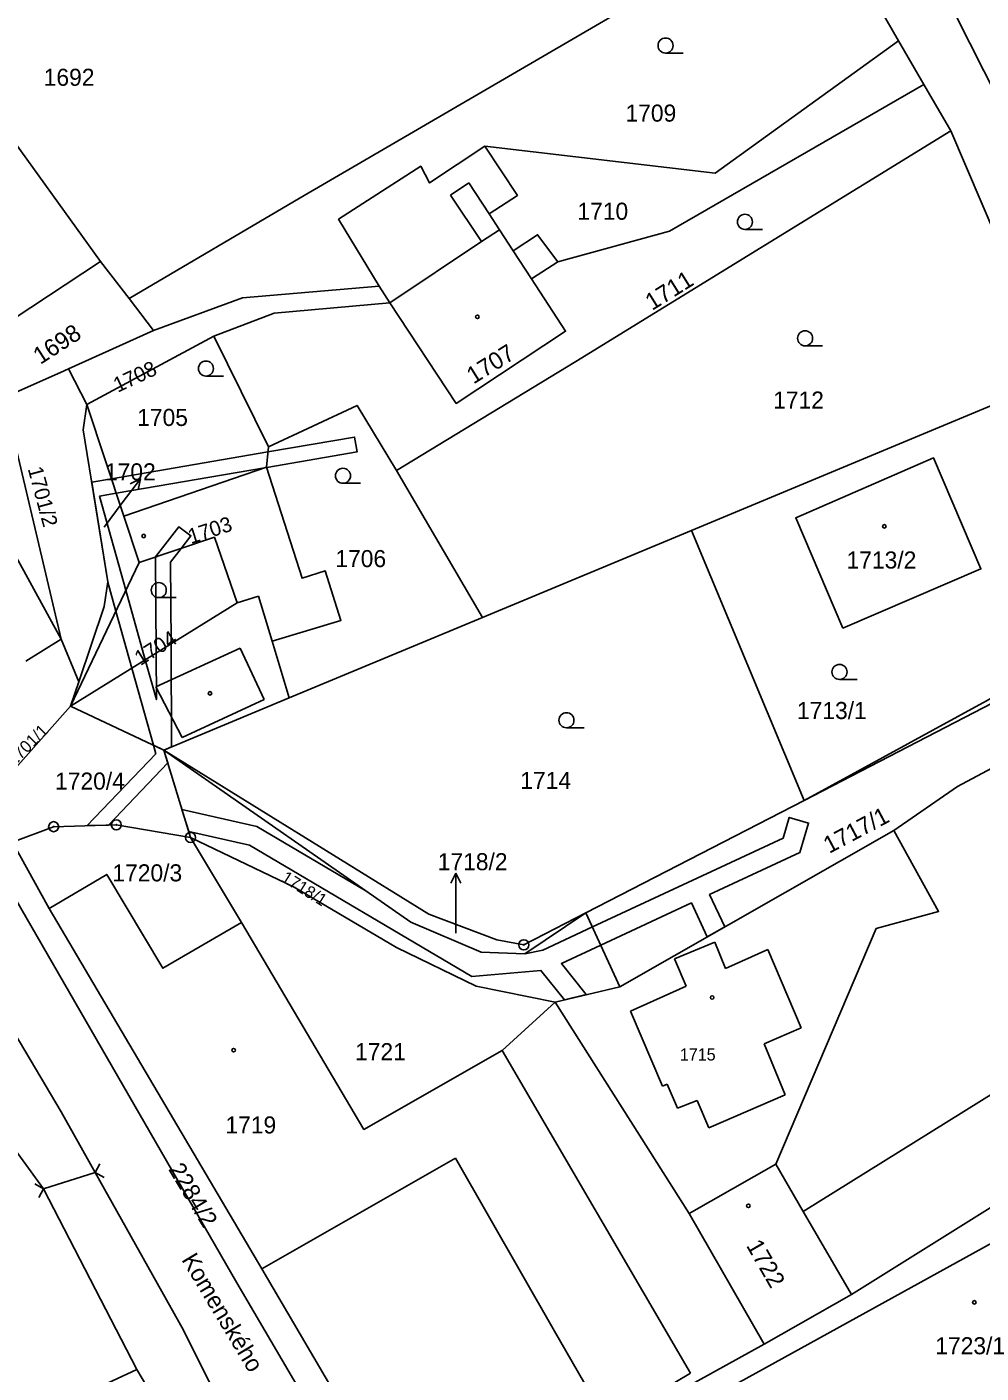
# Model space of a CAD drawing. Extents: x -504988 to -494607, y -1123820 to -1114018.
# Drawn here: x -498076.2 to -497981.1, y -1118938 to -1118803.9 of the extents above; entities that cross this region are included whole.
import ezdxf

# ---------------------------------------------------------------- set-up
doc = ezdxf.new("R2010")
doc.units = 0
for name, color, linetype in [('Hranice parcel', 7, 'Continuous'), ('Parcelní čísla', 7, 'Continuous'), ('Pop  PČ popisy', 7, 'Continuous'), ('Vnitřní kresba', 7, 'Continuous'), ('Věcná břemena k části', 7, 'Continuous'), ('Značky bodu BP', 7, 'Continuous'), ('Značky budov', 7, 'Continuous'), ('Značky kultur', 7, 'Continuous')]:
    doc.layers.add(name, color=color, linetype=linetype)

msp = doc.modelspace()

# ---------------------------------------------------------------- linework, layer by layer
at = {"layer": 'Hranice parcel'}
for p, q in [((-497997.6, -1118791.02), (-497989.34, -1118805.32)), ((-497989.34, -1118805.32), (-497986.82, -1118809.68)), ((-497986.82, -1118809.68), (-497984.15, -1118814.31)), ((-498079.82, -1118812.08), (-498068.83, -1118827.31)), ((-497984.15, -1118814.31), (-497973.63, -1118838.95)), ((-498068.83, -1118827.31), (-498077.53, -1118833.04)), ((-498065.99, -1118831), (-498068.83, -1118827.31)), ((-498041.09, -1118829.75), (-498040.02, -1118831.42)), ((-498063.56, -1118834.18), (-498065.99, -1118831)), ((-498072.03, -1118838), (-498063.56, -1118834.18)), ((-498057.54, -1118834.75), (-498070.2, -1118841.55)), ((-498052.11, -1118845.78), (-498057.54, -1118834.75)), ((-498070.2, -1118841.55), (-498072.03, -1118838)), ((-498009.96, -1118854.09), (-497973.63, -1118838.95)), ((-498066.51, -1118852.66), (-498070.2, -1118841.55)), ((-498052.3, -1118847.78), (-498052.11, -1118845.78)), ((-498052.3, -1118847.78), (-498066.51, -1118852.66)), ((-498030.79, -1118862.76), (-498039.35, -1118848.14)), ((-498065, -1118857.29), (-498066.51, -1118852.66)), ((-498030.79, -1118862.76), (-498009.96, -1118854.09)), ((-497998.75, -1118880.99), (-498009.96, -1118854.09)), ((-498071.82, -1118871.61), (-498065, -1118857.29)), ((-498050.06, -1118870.78), (-498030.79, -1118862.76)), ((-497966.67, -1118863.47), (-497998.75, -1118880.99)), ((-497966.35, -1118864.21), (-497998.75, -1118880.99)), ((-498076.29, -1118867.12), (-498072.77, -1118864.94)), ((-498071, -1118869.17), (-498072.77, -1118864.94)), ((-498071.82, -1118871.61), (-498071, -1118869.17)), ((-498062.53, -1118875.98), (-498050.06, -1118870.78)), ((-498080.03, -1118880.8), (-498071.82, -1118871.61)), ((-498071.82, -1118871.61), (-498062.53, -1118875.98)), ((-498062.53, -1118875.98), (-498059.88, -1118884.67)), ((-497998.75, -1118880.99), (-498020.49, -1118892.18)), ((-498059.88, -1118884.67), (-498054.81, -1118893.13)), ((-497989.81, -1118883.98), (-498017.11, -1118899.54)), ((-498077.61, -1118885.16), (-498073.95, -1118891.76)), ((-498020.49, -1118892.18), (-498017.11, -1118899.54)), ((-497998.84, -1118921.92), (-497951.03, -1118892.12)), ((-498017.11, -1118899.54), (-498023.57, -1118901.07)), ((-497994.03, -1118930.21), (-497945.7, -1118899.96)), ((-498023.57, -1118901.07), (-498010.22, -1118922.12)), ((-498010.22, -1118922.12), (-498001.56, -1118917.22)), ((-498001.56, -1118917.22), (-497998.84, -1118921.92)), ((-498002.75, -1118935.15), (-498010.22, -1118922.12)), ((-497994.03, -1118930.21), (-497998.84, -1118921.92)), ((-498002.75, -1118935.15), (-497994.03, -1118930.21)), ((-498013.14, -1118940.88), (-498002.75, -1118935.15)), ((-498065.23, -1118937.68), (-498082.61, -1118945.71))]:
    msp.add_line(p, q, dxfattribs=at)
for points in [[(-498065.99, -1118831), (-498048.97, -1118820.96), (-497997.6, -1118791.02)], [(-497954.83, -1118865.89), (-497957.12, -1118861.63), (-497966.85, -1118836), (-497983.63, -1118802.81)], [(-498030.55, -1118815.83), (-498007.63, -1118818.52), (-497989.34, -1118805.32)], [(-498023.3, -1118827.35), (-498012.18, -1118824.28), (-497986.82, -1118809.68)], [(-498039.35, -1118848.14), (-498021.48, -1118837.28), (-497984.15, -1118814.31)], [(-498030.55, -1118815.83), (-498036.07, -1118819.49), (-498036.94, -1118817.82), (-498045.13, -1118823.1), (-498041.09, -1118829.75)], [(-498023.3, -1118827.35), (-498025.3, -1118824.65), (-498027.74, -1118826.23), (-498029.1, -1118824.14), (-498030.13, -1118822.56), (-498027.31, -1118820.72), (-498030.55, -1118815.83)], [(-498040.02, -1118831.42), (-498033.41, -1118841.44), (-498022.52, -1118834.25), (-498025.91, -1118829.04), (-498023.3, -1118827.35)], [(-498041.09, -1118829.75), (-498054.7, -1118830.94), (-498063.56, -1118834.18)], [(-498057.54, -1118834.75), (-498051.55, -1118832.45), (-498040.02, -1118831.42)], [(-497984.84, -1119039.44), (-497996.67, -1119026.04), (-498011.01, -1119004.52), (-498055.26, -1118929.03), (-498085.44, -1118876.75), (-498105.99, -1118841.88), (-498108.75, -1118836.88)], [(-498072.77, -1118864.94), (-498078.45, -1118840.84), (-498072.84, -1118838.37), (-498072.03, -1118838)], [(-498071, -1118869.17), (-498068.47, -1118861.67), (-498068.1, -1118859.21), (-498070.57, -1118844.08), (-498070.2, -1118841.55)], [(-498039.35, -1118848.14), (-498043.28, -1118841.64), (-498052.11, -1118845.78)], [(-497994.9, -1118863.82), (-497999.59, -1118852.85), (-497985.87, -1118846.86), (-497981.14, -1118857.92), (-497994.9, -1118863.82)], [(-498050.06, -1118870.78), (-498051.76, -1118865.12), (-498044.9, -1118863.06), (-498046.46, -1118858.13), (-498048.76, -1118858.86), (-498052.3, -1118847.78)], [(-498047.91, -1118959.14), (-498060.59, -1118933.75), (-498069.37, -1118918.06), (-498072.75, -1118911.99), (-498103.78, -1118859.7), (-498110.93, -1118848.54)], [(-498084.92, -1118872.3), (-498096.3, -1118853.15), (-498089.01, -1118849), (-498086.77, -1118852.95), (-498084.09, -1118851.25), (-498082.48, -1118853.94), (-498081.67, -1118853.43), (-498080.66, -1118855.05), (-498078.81, -1118853.86), (-498072.77, -1118864.94)], [(-498065, -1118857.29), (-498057.49, -1118854.78), (-498055.24, -1118861.29), (-498071.82, -1118871.61)], [(-497963.79, -1118870.2), (-497980.06, -1118877.76), (-497983.49, -1118879.59), (-497989.81, -1118883.98)], [(-498020.49, -1118892.18), (-498026.59, -1118896.26), (-498030.94, -1118896.11), (-498037.92, -1118893.1), (-498062.53, -1118875.98)], [(-498020.49, -1118892.18), (-498026.68, -1118895.37), (-498029.36, -1118894.86), (-498036.14, -1118892.3), (-498062.53, -1118875.98)], [(-498059.88, -1118884.67), (-498067.27, -1118883.42), (-498073.51, -1118883.6), (-498077.61, -1118885.16)], [(-498059.88, -1118884.67), (-498049.54, -1118889.61), (-498039.37, -1118895.65), (-498031.44, -1118899.48), (-498023.57, -1118901.07)], [(-498001.56, -1118917.22), (-497991.58, -1118893.73), (-497985.37, -1118892.04), (-497989.81, -1118883.98)], [(-498054.81, -1118893.13), (-498062.62, -1118897.7), (-498068.22, -1118888.35), (-498073.95, -1118891.76)], [(-498073.95, -1118891.76), (-498052.77, -1118927.65), (-498035.88, -1118956.45)], [(-498023.57, -1118901.07), (-498028.85, -1118905.9), (-498042.61, -1118913.76), (-498054.81, -1118893.13)], [(-498086.53, -1118904.06), (-498079.41, -1118912.99), (-498074.52, -1118919.66), (-498065.23, -1118937.68)], [(-498065.23, -1118937.68), (-498053.68, -1118957.19), (-498055.67, -1118974.42)]]:
    msp.add_lwpolyline(points, dxfattribs=at)
at = {"layer": 'Pop  PČ popisy'}
for p, q in [((-498066.68, -1118851.36), (-498064.87, -1118848.96)), ((-498064.87, -1118848.96), (-498065.88, -1118849.46)), ((-498064.87, -1118848.96), (-498065.08, -1118850.06)), ((-498068.49, -1118853.76), (-498066.68, -1118851.36)), ((-498033.45, -1118888.22), (-498033.95, -1118889.22)), ((-498033.45, -1118891.22), (-498033.45, -1118888.22)), ((-498033.45, -1118888.22), (-498032.95, -1118889.22)), ((-498033.45, -1118894.22), (-498033.45, -1118891.22))]:
    msp.add_line(p, q, dxfattribs=at)
at = {"layer": 'Vnitřní kresba'}
for p, q in [((-498032.14, -1118819.47), (-498033.98, -1118820.71)), ((-498030.13, -1118822.56), (-498032.14, -1118819.47)), ((-498033.98, -1118820.71), (-498030.88, -1118825.33)), ((-498030.88, -1118825.33), (-498029.1, -1118824.14)), ((-498040.02, -1118831.42), (-498030.88, -1118825.33)), ((-498027.74, -1118826.23), (-498025.91, -1118829.04)), ((-498053.11, -1118860.64), (-498055.24, -1118861.29)), ((-498051.76, -1118865.12), (-498053.11, -1118860.64)), ((-498063.34, -1118869.67), (-498054.92, -1118865.82)), ((-498054.92, -1118865.82), (-498052.54, -1118870.95)), ((-498060.71, -1118874.73), (-498063.34, -1118869.67)), ((-498052.54, -1118870.95), (-498060.71, -1118874.73)), ((-498011.66, -1118896.76), (-498007.66, -1118895.12)), ((-498007.66, -1118895.12), (-498006.59, -1118897.74)), ((-498010.49, -1118899.5), (-498011.66, -1118896.76)), ((-498006.59, -1118897.74), (-498002.36, -1118895.84)), ((-498002.36, -1118895.84), (-497999.05, -1118903.65)), ((-498016.06, -1118901.99), (-498010.49, -1118899.5)), ((-498012.85, -1118909.45), (-498016.06, -1118901.99)), ((-497999.05, -1118903.65), (-498002.74, -1118905.22)), ((-498028.85, -1118905.9), (-498010.07, -1118938.02)), ((-498002.74, -1118905.22), (-498000.65, -1118910.31)), ((-498012.39, -1118909.25), (-498012.85, -1118909.45)), ((-498011.36, -1118911.65), (-498012.39, -1118909.25)), ((-498009.42, -1118910.87), (-498011.36, -1118911.65)), ((-498008.24, -1118913.58), (-498009.42, -1118910.87)), ((-498000.65, -1118910.31), (-498008.24, -1118913.58)), ((-498033.48, -1118916.62), (-498052.77, -1118927.65)), ((-498023.61, -1118933.84), (-498033.48, -1118916.62)), ((-498074.52, -1118919.66), (-498069.37, -1118918.06)), ((-498068.9, -1118917.18), (-498069.37, -1118918.06)), ((-498068.49, -1118918.53), (-498069.37, -1118918.06)), ((-498075.4, -1118919.19), (-498074.52, -1118919.66)), ((-498074.99, -1118920.54), (-498074.52, -1118919.66)), ((-498012.13, -1118942.74), (-497977.79, -1118923.81)), ((-498023.61, -1118933.84), (-498018.53, -1118942.64)), ((-498010.07, -1118938.02), (-498015.57, -1118941.28))]:
    msp.add_line(p, q, dxfattribs=at)
at = {"layer": 'Věcná břemena k části'}
for points in [[(-498067.75, -1118848.94), (-498069.72, -1118849.28), (-498068.1, -1118859.21), (-498068.1, -1118859.24), (-498067.3, -1118862.12), (-498065.72, -1118867.81), (-498063.57, -1118875.49), (-498062.53, -1118875.98), (-498061.76, -1118875.66), (-498061.81, -1118865.38), (-498061.86, -1118857.25), (-498060.81, -1118855.89), (-498059.84, -1118854.63), (-498061.03, -1118853.72), (-498063.36, -1118856.74), (-498063.31, -1118866.31), (-498063.28, -1118870.95), (-498064.39, -1118866.98), (-498066.32, -1118860.05), (-498068.93, -1118850.67), (-498067.27, -1118850.38), (-498052.52, -1118847.85), (-498052.29, -1118847.82), (-498043.28, -1118846.27), (-498043.54, -1118844.79), (-498052.16, -1118846.27)], [(-498063.34, -1118876.33), (-498070.18, -1118883.5), (-498068.05, -1118883.44), (-498062.14, -1118877.25), (-498062.53, -1118875.98), (-498063.57, -1118875.49)], [(-498060.73, -1118881.88), (-498060.06, -1118884.08), (-498054.01, -1118885.45), (-498031.86, -1118898.52), (-498024.97, -1118897.91), (-498022.61, -1118900.84), (-498020.46, -1118900.33), (-498022.94, -1118897.24), (-498019.01, -1118895.41), (-498009.98, -1118891.2), (-498008.41, -1118894.58), (-498006.67, -1118893.59), (-498008.17, -1118890.36), (-497999.18, -1118886.17), (-497998.32, -1118883.25), (-498000.23, -1118882.68), (-498000.84, -1118884.73), (-498019.84, -1118893.59), (-498024.78, -1118895.89), (-498026.59, -1118896.26), (-498030.94, -1118896.11), (-498037.92, -1118893.1), (-498042.41, -1118889.98), (-498053.27, -1118883.57)]]:
    msp.add_lwpolyline(points, close=True, dxfattribs=at)
at = {"layer": 'Značky bodu BP'}
for centre, radius in [((-498073.51, -1118883.6), 0.5), ((-498067.27, -1118883.42), 0.5), ((-498073.51, -1118883.6), 0.0303), ((-498067.27, -1118883.42), 0.0303), ((-498059.88, -1118884.67), 0.5), ((-498059.88, -1118884.67), 0.0303), ((-498026.68, -1118895.37), 0.5), ((-498026.68, -1118895.37), 0.0303)]:
    msp.add_circle(centre, radius, dxfattribs=at)
at = {"layer": 'Značky budov'}
for centre in [(-498031.3, -1118832.82), (-497990.76, -1118853.69), (-498064.54, -1118854.65), (-498057.94, -1118870.32), (-498007.92, -1118900.61), (-498055.58, -1118905.86), (-498004.31, -1118921.37), (-497981.8, -1118930.98)]:
    msp.add_circle(centre, 0.175, dxfattribs=at)
at = {"layer": 'Značky kultur'}
for p, q in [((-498012.56, -1118806.55), (-498010.81, -1118806.55)), ((-498004.65, -1118824.11), (-498002.9, -1118824.11)), ((-497998.66, -1118835.71), (-497996.91, -1118835.71)), ((-498058.34, -1118838.72), (-498056.59, -1118838.72)), ((-498044.69, -1118849.4), (-498042.94, -1118849.4)), ((-498063.04, -1118860.79), (-498061.29, -1118860.79)), ((-497995.23, -1118868.94), (-497993.48, -1118868.94)), ((-498022.43, -1118873.75), (-498020.68, -1118873.75))]:
    msp.add_line(p, q, dxfattribs=at)
for centre in [(-498012.56, -1118805.8), (-498004.65, -1118823.36), (-497998.66, -1118834.96), (-498058.34, -1118837.97), (-498044.69, -1118848.65), (-498063.04, -1118860.04), (-497995.23, -1118868.19), (-498022.43, -1118873)]:
    msp.add_circle(centre, 0.75, dxfattribs=at)

# ---------------------------------------------------------------- texts
at = {"layer": 'Parcelní čísla'}
for s, height, p in [('1692', 1.7, (-498074.5, -1118809.81)), ('1709', 1.7, (-498016.55, -1118813.38)), ('1710', 1.7, (-498021.34, -1118823.15)), ('1712', 1.7, (-498001.84, -1118841.96)), ('1705', 1.7, (-498065.19, -1118843.69)), ('1702', 1.7, (-498068.4, -1118849.11)), ('1706', 1.7, (-498045.45, -1118857.75)), ('1713/2', 1.7, (-497994.53, -1118857.89)), ('1713/1', 1.7, (-497999.47, -1118872.88)), ('1720/4', 1.7, (-498073.37, -1118879.91)), ('1714', 1.7, (-498027.03, -1118879.85)), ('1720/3', 1.7, (-498067.66, -1118889.05)), ('1718/2', 1.7, (-498035.25, -1118887.94)), ('1721', 1.7, (-498043.49, -1118906.86)), ('1715', 1.2, (-498011.14, -1118906.89)), ('1719', 1.7, (-498056.4, -1118914.16)), ('1723/1', 1.7, (-497985.69, -1118936.15))]:
    msp.add_text(s, height=height, dxfattribs=at).set_placement(p)
for s, height, rotation, p in [('1711', 1.7, 32, (-498013.9, -1118832.24)), ('1698', 1.7, 33, (-498074.84, -1118837.62)), ('1707', 1.7, 32, (-498031.69, -1118839.57)), ('1708', 1.5, 25, (-498067.13, -1118840.39)), ('1701/2', 1.5, 285, (-498076.1, -1118847.95)), ('1703', 1.5, 18, (-498059.84, -1118855.46)), ('1704', 1.5, 32, (-498064.86, -1118867.61)), ('1701/1', 1.2, 45, (-498077.44, -1118877.61)), ('1717/1', 1.7, 28, (-497996.26, -1118886.32)), ('1718/1', 1.2, 328, (-498050.93, -1118888.97)), ('2284/2', 1.7, 301, (-498062.13, -1118917.72)), ('1722', 1.7, 300, (-498004.57, -1118925.32))]:
    msp.add_text(s, height=height, rotation=rotation, dxfattribs=at).set_placement(p)
at = {"layer": 'Pop  PČ popisy'}
msp.add_text('Komenského', height=1.7, rotation=301, dxfattribs=at).set_placement((-498060.82, -1118926.73))

doc.saveas('drawing.dxf')
